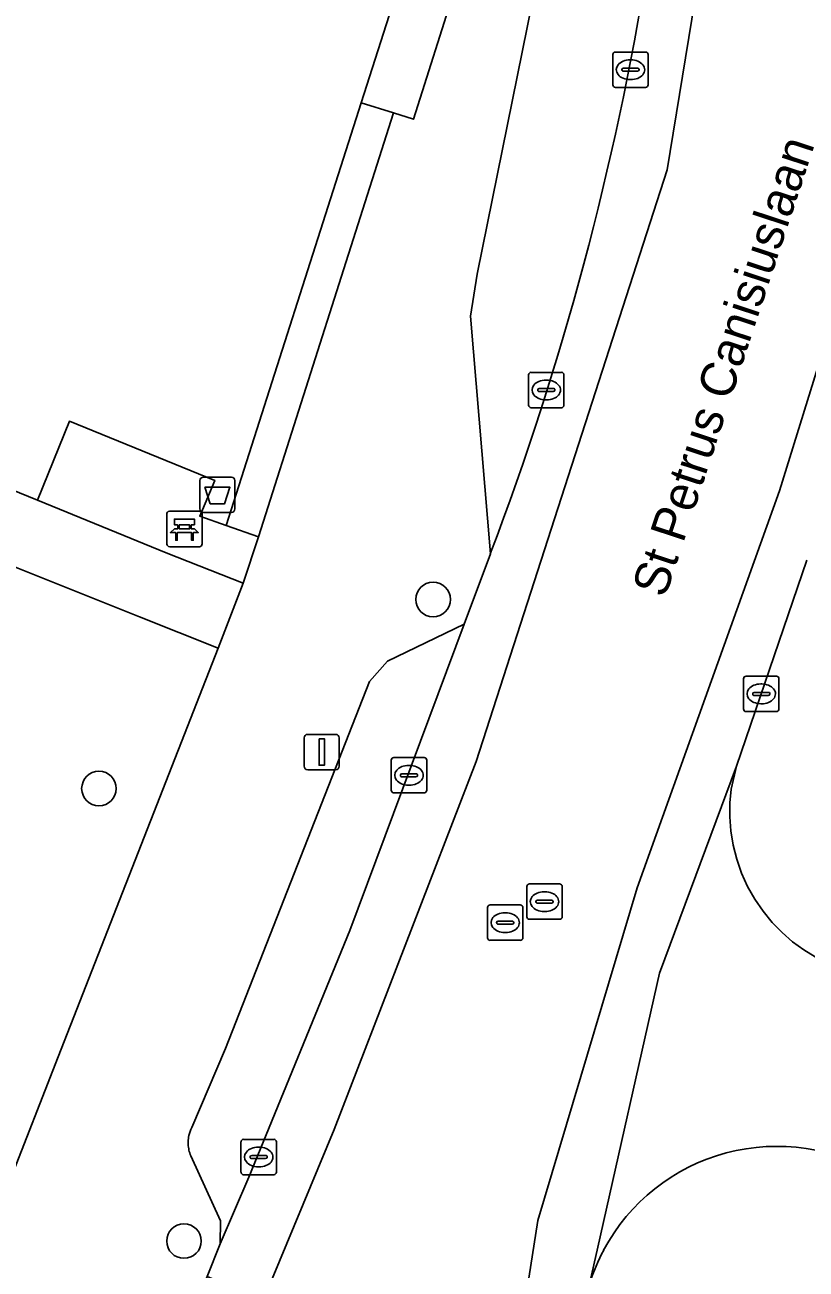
# Model space of a CAD drawing. Extents: x 162803 to 163818, y 381639 to 382475.
# Drawn here: x 163454.95 to 163477.02, y 382041.86 to 382077.03 of the extents above; entities that cross this region are included whole.
import ezdxf

# ---------------------------------------------------------------- set-up
doc = ezdxf.new("R2010")
doc.units = 0
for name, color, linetype in [('IMGEO_Afvalbak', 7, 'Continuous'), ('IMGEO_Bank', 7, 'Continuous'), ('IMGEO_Boom', 7, 'Continuous'), ('IMGEO_Groenvoorziening', 7, 'Continuous'), ('IMGEO_Haag', 7, 'Continuous'), ('IMGEO_Hek', 7, 'Continuous'), ('IMGEO_Kolk', 7, 'Continuous'), ('IMGEO_Lichtmast', 7, 'Continuous'), ('IMGEO_Openbare_ruimte_label', 7, 'Continuous'), ('IMGEO_OVBaan_open', 7, 'Continuous'), ('IMGEO_Parkeervlak_open', 7, 'Continuous'), ('IMGEO_Rijbaan_lokaal_gesloten', 7, 'Continuous'), ('IMGEO_Rijbaan_lokaal_open', 7, 'Continuous'), ('IMGEO_Rioolput', 7, 'Continuous'), ('IMGEO_Voetpad_gesloten', 7, 'Continuous'), ('IMGEO_Voetpad_open', 7, 'Continuous')]:
    doc.layers.add(name, color=color, linetype=linetype)

msp = doc.modelspace()

# ---------------------------------------------------------------- linework, layer by layer
at = {"layer": 'IMGEO_Afvalbak'}
for p, q in [((163459.893, 382063.35), (163459.893, 382064.15)), ((163459.893, 382064.15), (163459.893, 382063.35)), ((163459.993, 382064.25), (163460.783, 382064.25)), ((163460.783, 382064.25), (163459.993, 382064.25)), ((163460.883, 382064.15), (163460.883, 382063.35)), ((163460.883, 382063.35), (163460.883, 382064.15)), ((163460.783, 382063.25), (163459.993, 382063.25)), ((163459.993, 382063.25), (163460.783, 382063.25))]:
    msp.add_line(p, q, dxfattribs=at)
msp.add_lwpolyline([(163460.036, 382063.964), (163460.74, 382063.964), (163460.591, 382063.494), (163460.185, 382063.494), (163460.036, 382063.964)], dxfattribs=at)
for centre, start, end in [((163459.993, 382064.15), 90, 180), ((163459.993, 382064.15), 90, 180), ((163460.783, 382064.15), 0, 90), ((163460.783, 382064.15), 360, 90), ((163459.993, 382063.35), 180, 270), ((163459.993, 382063.35), 180, 270), ((163460.783, 382063.35), 270, 0), ((163460.783, 382063.35), 270, 0)]:
    msp.add_arc(centre, 0.1, start, end, dxfattribs=at)
at = {"layer": 'IMGEO_Bank'}
for p, q in [((163459.033, 382063.282), (163459.874, 382063.282)), ((163459.874, 382063.282), (163459.033, 382063.282)), ((163459.958, 382063.207), (163459.958, 382062.366)), ((163459.958, 382062.366), (163459.958, 382063.207)), ((163458.958, 382062.357), (163458.958, 382063.198)), ((163458.958, 382063.198), (163458.958, 382062.357)), ((163459.267, 382062.788), (163459.267, 382062.894)), ((163459.311, 382062.894), (163459.311, 382062.788)), ((163459.599, 382062.9), (163459.317, 382062.9)), ((163459.605, 382062.788), (163459.605, 382062.894)), ((163459.649, 382062.894), (163459.649, 382062.788)), ((163459.655, 382062.68), (163459.262, 382062.68)), ((163459.317, 382062.782), (163459.599, 382062.782)), ((163459.883, 382062.282), (163459.042, 382062.282)), ((163459.042, 382062.282), (163459.883, 382062.282))]:
    msp.add_line(p, q, dxfattribs=at)
for points in [[(163459.261, 382062.9), (163459.175, 382062.9), (163459.175, 382063.061), (163459.738, 382063.061), (163459.738, 382062.9), (163459.655, 382062.9)], [(163459.205, 382062.68), (163459.063, 382062.68), (163459.175, 382062.782), (163459.261, 382062.782)], [(163459.255, 382062.673), (163459.255, 382062.466), (163459.212, 382062.466), (163459.212, 382062.673)], [(163459.655, 382062.782), (163459.738, 382062.782), (163459.85, 382062.68), (163459.711, 382062.68)], [(163459.705, 382062.673), (163459.705, 382062.466), (163459.661, 382062.466), (163459.661, 382062.673)]]:
    msp.add_lwpolyline(points, dxfattribs=at)
for centre, radius, start, end in [((163459.036, 382063.204), 0.0779, 92.4484, 184.2845), ((163459.036, 382063.204), 0.0779, 92.4484, 184.2845), ((163459.88, 382063.204), 0.0779, 2.4484, 94.2845), ((163459.88, 382063.204), 0.0779, 2.4484, 94.2845), ((163459.26, 382062.893), 0.00671, 2.8957, 87.1043), ((163459.317, 382062.893), 0.00671, 92.8957, 177.1043), ((163459.599, 382062.893), 0.00671, 2.8957, 87.1043), ((163459.656, 382062.893), 0.00671, 92.8957, 177.1043), ((163459.205, 382062.673), 0.00671, 2.8957, 87.1043), ((163459.262, 382062.673), 0.00671, 92.8957, 177.1043), ((163459.26, 382062.789), 0.00671, 272.8957, 357.1043), ((163459.317, 382062.789), 0.00671, 182.8957, 267.1043), ((163459.599, 382062.789), 0.00671, 272.8957, 357.1043), ((163459.656, 382062.789), 0.00671, 182.8957, 267.1043), ((163459.654, 382062.673), 0.00671, 2.8957, 87.1043), ((163459.711, 382062.673), 0.00671, 92.8957, 177.1043), ((163459.036, 382062.36), 0.0779, 182.4484, 274.2845), ((163459.036, 382062.36), 0.0779, 182.4484, 274.2845), ((163459.88, 382062.36), 0.0779, 272.4484, 4.2845), ((163459.88, 382062.36), 0.0779, 272.4484, 4.2845)]:
    msp.add_arc(centre, radius, start, end, dxfattribs=at)
at = {"layer": 'IMGEO_Boom'}
for centre in [(163466.48, 382060.791), (163457.044, 382055.446), (163459.445, 382042.657)]:
    msp.add_circle(centre, 0.489, dxfattribs=at)
at = {"layer": 'IMGEO_Groenvoorziening'}
for points in [[(163471.48, 382096.869), (163461.73, 382099.28), (163461.147, 382096.87), (163455.312, 382098.263), (163455.899, 382100.722), (163433.426, 382106.281), (163427.456, 382107.757), (163426.096, 382101.063), (163425.098, 382101.266), (163420.281, 382077.89), (163455.304, 382063.597), (163456.21, 382065.826), (163460.312, 382064.157), (163459.891, 382063.146), (163460.638, 382062.885), (163464.449, 382074.831), (163465.632, 382078.539)], [(163465.365, 382074.542), (163464.449, 382074.831), (163460.638, 382062.885), (163461.545, 382062.564)], [(163442.454, 382056.064), (163442.211, 382055.467), (163449.232, 382052.657), (163454.487, 382044.265), (163455.894, 382047.864), (163460.409, 382059.416), (163458.191, 382060.301), (163446.128, 382065.121)]]:
    msp.add_lwpolyline(points, close=True, dxfattribs=at)
at = {"layer": 'IMGEO_Haag'}
msp.add_lwpolyline([(163465.365, 382074.542), (163464.449, 382074.831), (163460.638, 382062.885), (163461.545, 382062.564)], close=True, dxfattribs=at)
at = {"layer": 'IMGEO_Hek'}
for points in [[(163471.48, 382096.869), (163465.632, 382078.539), (163464.449, 382074.831), (163460.638, 382062.885)], [(163460.638, 382062.885), (163461.545, 382062.564)]]:
    msp.add_lwpolyline(points, dxfattribs=at)
at = {"layer": 'IMGEO_Kolk'}
for p, q in [((163471.63, 382076.263), (163472.482, 382076.263)), ((163471.555, 382075.337), (163471.555, 382076.189)), ((163472.043, 382076.043), (163472.068, 382076.043)), ((163472.556, 382076.189), (163472.556, 382075.337)), ((163471.814, 382075.757), (163471.814, 382075.769)), ((163472.252, 382075.72), (163471.854, 382075.72)), ((163471.857, 382075.806), (163472.255, 382075.806)), ((163472.298, 382075.769), (163472.298, 382075.757)), ((163472.482, 382075.263), (163471.63, 382075.263)), ((163472.066, 382075.483), (163472.041, 382075.483)), ((163469.176, 382066.284), (163469.176, 382067.136)), ((163469.251, 382067.21), (163470.103, 382067.21)), ((163470.177, 382067.136), (163470.177, 382066.284)), ((163469.435, 382066.704), (163469.435, 382066.716)), ((163469.478, 382066.753), (163469.876, 382066.753)), ((163469.664, 382066.99), (163469.689, 382066.99)), ((163469.919, 382066.716), (163469.919, 382066.704)), ((163469.873, 382066.667), (163469.475, 382066.667)), ((163469.687, 382066.43), (163469.662, 382066.43)), ((163470.103, 382066.21), (163469.251, 382066.21)), ((163475.248, 382057.696), (163475.248, 382058.548)), ((163475.323, 382058.622), (163476.175, 382058.622)), ((163475.736, 382058.402), (163475.761, 382058.402)), ((163476.249, 382058.548), (163476.249, 382057.696)), ((163475.507, 382058.116), (163475.507, 382058.128)), ((163475.945, 382058.079), (163475.547, 382058.079)), ((163475.55, 382058.165), (163475.948, 382058.165)), ((163475.991, 382058.128), (163475.991, 382058.116)), ((163476.175, 382057.622), (163475.323, 382057.622)), ((163475.759, 382057.842), (163475.734, 382057.842)), ((163465.3, 382055.396), (163465.3, 382056.248)), ((163465.375, 382056.322), (163466.227, 382056.322)), ((163466.301, 382056.248), (163466.301, 382055.396)), ((163465.559, 382055.816), (163465.559, 382055.828)), ((163465.602, 382055.865), (163466, 382055.865)), ((163465.788, 382056.102), (163465.813, 382056.102)), ((163466.043, 382055.828), (163466.043, 382055.816)), ((163465.997, 382055.779), (163465.599, 382055.779)), ((163465.811, 382055.542), (163465.786, 382055.542)), ((163466.227, 382055.322), (163465.375, 382055.322)), ((163461.055, 382044.605), (163461.055, 382045.457)), ((163461.13, 382045.531), (163461.982, 382045.531)), ((163461.543, 382045.311), (163461.568, 382045.311)), ((163462.056, 382045.457), (163462.056, 382044.605)), ((163461.314, 382045.025), (163461.314, 382045.037)), ((163461.752, 382044.988), (163461.354, 382044.988)), ((163461.357, 382045.074), (163461.755, 382045.074)), ((163461.798, 382045.037), (163461.798, 382045.025)), ((163461.566, 382044.751), (163461.541, 382044.751)), ((163461.982, 382044.531), (163461.13, 382044.531))]:
    msp.add_line(p, q, dxfattribs=at)
for points in [[(163471.63, 382076.263), (163472.482, 382076.263)], [(163471.555, 382075.337), (163471.555, 382076.189)], [(163472.556, 382076.189), (163472.556, 382075.337)], [(163472.482, 382075.263), (163471.63, 382075.263)], [(163469.176, 382066.284), (163469.176, 382067.136)], [(163469.251, 382067.21), (163470.103, 382067.21)], [(163470.177, 382067.136), (163470.177, 382066.284)], [(163470.103, 382066.21), (163469.251, 382066.21)], [(163475.248, 382057.696), (163475.248, 382058.548)], [(163475.323, 382058.622), (163476.175, 382058.622)], [(163476.249, 382058.548), (163476.249, 382057.696)], [(163476.175, 382057.622), (163475.323, 382057.622)], [(163465.3, 382055.396), (163465.3, 382056.248)], [(163465.375, 382056.322), (163466.227, 382056.322)], [(163466.301, 382056.248), (163466.301, 382055.396)], [(163466.227, 382055.322), (163465.375, 382055.322)], [(163461.055, 382044.605), (163461.055, 382045.457)], [(163461.13, 382045.531), (163461.982, 382045.531)], [(163462.056, 382045.457), (163462.056, 382044.605)], [(163461.982, 382044.531), (163461.13, 382044.531)]]:
    msp.add_lwpolyline(points, dxfattribs=at)
for centre, radius, start, end in [((163471.632, 382076.187), 0.0765, 91.552, 178.448), ((163471.632, 382076.187), 0.0765, 91.552, 178.448), ((163472.48, 382076.187), 0.0765, 1.552, 88.448), ((163472.48, 382076.187), 0.0765, 1.552, 88.448), ((163471.854, 382075.766), 0.0403, 85.8775, 175.7526), ((163471.851, 382075.756), 0.0366, 178.938, 274.7102), ((163472.255, 382075.763), 0.043, 264.8664, 352.4533), ((163472.259, 382075.768), 0.0386, 1.7309, 96.639), ((163471.632, 382075.339), 0.0765, 181.552, 268.448), ((163471.632, 382075.339), 0.0765, 181.552, 268.448), ((163472.48, 382075.339), 0.0765, 271.552, 358.448), ((163472.48, 382075.339), 0.0765, 271.552, 358.448), ((163469.253, 382067.134), 0.0765, 91.552, 178.448), ((163469.253, 382067.134), 0.0765, 91.552, 178.448), ((163470.101, 382067.134), 0.0765, 1.552, 88.448), ((163470.101, 382067.134), 0.0765, 1.552, 88.448), ((163469.475, 382066.713), 0.0403, 85.8775, 175.7526), ((163469.88, 382066.715), 0.0386, 1.7309, 96.639), ((163469.472, 382066.703), 0.0366, 178.938, 274.7102), ((163469.876, 382066.71), 0.043, 264.8664, 352.4533), ((163469.253, 382066.286), 0.0765, 181.552, 268.448), ((163469.253, 382066.286), 0.0765, 181.552, 268.448), ((163470.101, 382066.286), 0.0765, 271.552, 358.448), ((163470.101, 382066.286), 0.0765, 271.552, 358.448), ((163475.325, 382058.546), 0.0765, 91.552, 178.448), ((163475.325, 382058.546), 0.0765, 91.552, 178.448), ((163476.173, 382058.546), 0.0765, 1.552, 88.448), ((163476.173, 382058.546), 0.0765, 1.552, 88.448), ((163475.547, 382058.125), 0.0403, 85.8775, 175.7526), ((163475.544, 382058.115), 0.0366, 178.938, 274.7102), ((163475.948, 382058.122), 0.043, 264.8664, 352.4533), ((163475.952, 382058.127), 0.0386, 1.7309, 96.639), ((163475.325, 382057.698), 0.0765, 181.552, 268.448), ((163475.325, 382057.698), 0.0765, 181.552, 268.448), ((163476.173, 382057.698), 0.0765, 271.552, 358.448), ((163476.173, 382057.698), 0.0765, 271.552, 358.448), ((163465.377, 382056.246), 0.0765, 91.552, 178.448), ((163465.377, 382056.246), 0.0765, 91.552, 178.448), ((163466.225, 382056.246), 0.0765, 1.552, 88.448), ((163466.225, 382056.246), 0.0765, 1.552, 88.448), ((163465.599, 382055.825), 0.0403, 85.8775, 175.7526), ((163465.596, 382055.815), 0.0366, 178.938, 274.7102), ((163466, 382055.822), 0.043, 264.8664, 352.4533), ((163466.004, 382055.827), 0.0386, 1.7309, 96.639), ((163465.377, 382055.398), 0.0765, 181.552, 268.448), ((163465.377, 382055.398), 0.0765, 181.552, 268.448), ((163466.225, 382055.398), 0.0765, 271.552, 358.448), ((163466.225, 382055.398), 0.0765, 271.552, 358.448), ((163461.132, 382045.455), 0.0765, 91.552, 178.448), ((163461.132, 382045.455), 0.0765, 91.552, 178.448), ((163461.98, 382045.455), 0.0765, 1.552, 88.448), ((163461.98, 382045.455), 0.0765, 1.552, 88.448), ((163461.354, 382045.034), 0.0403, 85.8775, 175.7526), ((163461.351, 382045.024), 0.0366, 178.938, 274.7102), ((163461.755, 382045.031), 0.043, 264.8664, 352.4533), ((163461.759, 382045.036), 0.0386, 1.7309, 96.639), ((163461.132, 382044.607), 0.0765, 181.552, 268.448), ((163461.132, 382044.607), 0.0765, 181.552, 268.448), ((163461.98, 382044.607), 0.0765, 271.552, 358.448), ((163461.98, 382044.607), 0.0765, 271.552, 358.448)]:
    msp.add_arc(centre, radius, start, end, dxfattribs=at)
for centre, major_axis, ratio, start_param, end_param in [((163472.042, 382075.763), (-0.387, 0.002), 0.722429, 4.712389, 7.853982), ((163472.067, 382075.763), (-0.39, 0.002), 0.717154, 1.570796, 4.712389), ((163469.663, 382066.71), (-0.387, 0.002), 0.722429, 4.712389, 7.853982), ((163469.688, 382066.71), (-0.39, 0.002), 0.717154, 1.570796, 4.712389), ((163475.735, 382058.122), (-0.387, 0.002), 0.722429, 4.712389, 7.853982), ((163475.76, 382058.122), (-0.39, 0.002), 0.717154, 1.570796, 4.712389), ((163465.787, 382055.822), (-0.387, 0.002), 0.722429, 4.712389, 7.853982), ((163465.812, 382055.822), (-0.39, 0.002), 0.717154, 1.570796, 4.712389), ((163461.542, 382045.031), (-0.387, 0.002), 0.722429, 4.712389, 7.853982), ((163461.567, 382045.031), (-0.39, 0.002), 0.717154, 1.570796, 4.712389)]:
    msp.add_ellipse(centre, major_axis=major_axis, ratio=ratio, start_param=start_param, end_param=end_param, dxfattribs=at)
at = {"layer": 'IMGEO_Lichtmast'}
for p, q in [((163462.839, 382056.078), (163462.839, 382056.878)), ((163462.839, 382056.878), (163462.839, 382056.078)), ((163462.939, 382056.978), (163463.729, 382056.978)), ((163463.729, 382056.978), (163462.939, 382056.978)), ((163463.829, 382056.878), (163463.829, 382056.078)), ((163463.829, 382056.078), (163463.829, 382056.878)), ((163463.729, 382055.978), (163462.939, 382055.978)), ((163462.939, 382055.978), (163463.729, 382055.978))]:
    msp.add_line(p, q, dxfattribs=at)
msp.add_lwpolyline([(163463.259, 382056.853), (163463.409, 382056.853), (163463.409, 382056.103), (163463.259, 382056.103), (163463.259, 382056.853)], dxfattribs=at)
for centre, start, end in [((163462.939, 382056.878), 90, 180), ((163462.939, 382056.878), 90, 180), ((163463.729, 382056.878), 0, 90), ((163463.729, 382056.878), 360, 90), ((163462.939, 382056.078), 180, 270), ((163462.939, 382056.078), 180, 270), ((163463.729, 382056.078), 270, 0), ((163463.729, 382056.078), 270, 0)]:
    msp.add_arc(centre, 0.1, start, end, dxfattribs=at)
at = {"layer": 'IMGEO_OVBaan_open'}
msp.add_lwpolyline([(163476.932, 382098.229), (163471.127, 382086.772), (163467.727, 382069.982), (163467.539, 382068.799), (163468.098, 382062.079)], dxfattribs=at)
msp.add_arc((163388.082, 382092.368), 85.556, 339.26668, 350.81172, dxfattribs=at)
at = {"layer": 'IMGEO_Parkeervlak_open'}
for points in [[(163459.583, 382045.635), (163459.575, 382045.594), (163459.569, 382045.553), (163459.565, 382045.512), (163459.563, 382045.471), (163459.567, 382045.348), (163459.571, 382045.307), (163459.578, 382045.266), (163459.586, 382045.226), (163459.596, 382045.186), (163459.608, 382045.146), (163459.622, 382045.107), (163459.637, 382045.069), (163460.478, 382043.225), (163460.465, 382042.582), (163461.281, 382044.465), (163464.129, 382051.438), (163467.362, 382060.095)], [(163467.362, 382060.095), (163465.19, 382059.045), (163464.689, 382058.471), (163460.618, 382048.099), (163459.665, 382045.867)]]:
    msp.add_lwpolyline(points, dxfattribs=at)
msp.add_arc((163460.474, 382045.451), 0.91, 152.7619, 168.3063, dxfattribs=at)
at = {"layer": 'IMGEO_Rijbaan_lokaal_gesloten'}
for points in [[(163468.098, 382062.079), (163467.362, 382060.095), (163464.129, 382051.438), (163461.281, 382044.465), (163460.465, 382042.582), (163460.098, 382041.653), (163461.686, 382040.98), (163463.691, 382045.81), (163467.696, 382056.208), (163473.094, 382072.933), (163474.222, 382079.849), (163475.514, 382086.822), (163476.825, 382092.292), (163480.102, 382103.094), (163482.226, 382108.27), (163486.639, 382118.629), (163489.249, 382125.192), (163491.788, 382132.814), (163494.751, 382144.389), (163498.772, 382160.762), (163499.478, 382163.585), (163504.274, 382182.766)], [(163480.102, 382103.094), (163476.825, 382092.292), (163475.514, 382086.822), (163474.222, 382079.849), (163473.094, 382072.933), (163467.696, 382056.208), (163463.691, 382045.81), (163461.686, 382040.98), (163468.58, 382038.058), (163469.001, 382040.4), (163469.442, 382043.237), (163472.247, 382052.642), (163476.268, 382063.863), (163485.511, 382093.716)], [(163485.511, 382093.716), (163476.268, 382063.863), (163472.247, 382052.642), (163469.442, 382043.237), (163469.001, 382040.4), (163468.58, 382038.058), (163469.907, 382037.496), (163470.477, 382039.403), (163470.909, 382041.48), (163471.134, 382042.48), (163472.875, 382050.23), (163475.051, 382056.077), (163476.109, 382059.201), (163477.04, 382061.901)]]:
    msp.add_lwpolyline(points, dxfattribs=at)
msp.add_arc((163388.082, 382092.368), 85.556, 339.26668, 350.81172, dxfattribs=at)
at = {"layer": 'IMGEO_Rijbaan_lokaal_open'}
msp.add_lwpolyline([(163477.272, 382050.686), (163476.949, 382050.885), (163476.636, 382051.114), (163476.338, 382051.374), (163476.058, 382051.663), (163475.8, 382051.978), (163475.568, 382052.318), (163475.365, 382052.679), (163475.195, 382053.057), (163475.058, 382053.448), (163474.956, 382053.847), (163474.89, 382054.249), (163474.859, 382054.65), (163474.862, 382055.046), (163474.897, 382055.432), (163475.051, 382056.077), (163472.875, 382050.23), (163471.134, 382042.48), (163470.909, 382041.48)], dxfattribs=at)
for centre, radius, start, end in [((163476.185, 382039.794), 5.539, 57.8884, 151.9162), ((163476.28, 382039.754), 5.641, 152.0186, 162.1862)]:
    msp.add_arc(centre, radius, start, end, dxfattribs=at)
at = {"layer": 'IMGEO_Rioolput'}
for p, q in [((163469.127, 382051.824), (163469.127, 382052.676)), ((163469.202, 382052.75), (163470.054, 382052.75)), ((163470.128, 382052.676), (163470.128, 382051.824)), ((163469.615, 382052.53), (163469.64, 382052.53)), ((163468.017, 382051.23), (163468.017, 382052.082)), ((163468.092, 382052.156), (163468.944, 382052.156)), ((163469.018, 382052.082), (163469.018, 382051.23)), ((163469.386, 382052.244), (163469.386, 382052.256)), ((163469.824, 382052.207), (163469.426, 382052.207)), ((163469.429, 382052.293), (163469.827, 382052.293)), ((163469.638, 382051.97), (163469.613, 382051.97)), ((163469.87, 382052.256), (163469.87, 382052.244)), ((163468.276, 382051.65), (163468.276, 382051.662)), ((163468.714, 382051.613), (163468.316, 382051.613)), ((163468.319, 382051.699), (163468.717, 382051.699)), ((163468.505, 382051.936), (163468.53, 382051.936)), ((163468.76, 382051.662), (163468.76, 382051.65)), ((163470.054, 382051.75), (163469.202, 382051.75)), ((163468.528, 382051.376), (163468.503, 382051.376)), ((163468.944, 382051.156), (163468.092, 382051.156))]:
    msp.add_line(p, q, dxfattribs=at)
for points in [[(163469.127, 382051.824), (163469.127, 382052.676)], [(163469.202, 382052.75), (163470.054, 382052.75)], [(163470.128, 382052.676), (163470.128, 382051.824)], [(163468.017, 382051.23), (163468.017, 382052.082)], [(163468.092, 382052.156), (163468.944, 382052.156)], [(163469.018, 382052.082), (163469.018, 382051.23)], [(163470.054, 382051.75), (163469.202, 382051.75)], [(163468.944, 382051.156), (163468.092, 382051.156)]]:
    msp.add_lwpolyline(points, dxfattribs=at)
for centre, radius, start, end in [((163469.204, 382052.674), 0.0765, 91.552, 178.448), ((163469.204, 382052.674), 0.0765, 91.552, 178.448), ((163470.052, 382052.674), 0.0765, 1.552, 88.448), ((163470.052, 382052.674), 0.0765, 1.552, 88.448), ((163468.094, 382052.08), 0.0765, 91.552, 178.448), ((163468.094, 382052.08), 0.0765, 91.552, 178.448), ((163468.942, 382052.08), 0.0765, 1.552, 88.448), ((163468.942, 382052.08), 0.0765, 1.552, 88.448), ((163469.426, 382052.253), 0.0403, 85.8775, 175.7526), ((163469.423, 382052.243), 0.0366, 178.938, 274.7102), ((163469.827, 382052.25), 0.043, 264.8664, 352.4533), ((163469.831, 382052.255), 0.0386, 1.7309, 96.639), ((163468.316, 382051.659), 0.0403, 85.8775, 175.7526), ((163468.313, 382051.649), 0.0366, 178.938, 274.7102), ((163468.717, 382051.656), 0.043, 264.8664, 352.4533), ((163468.721, 382051.661), 0.0386, 1.7309, 96.639), ((163469.204, 382051.826), 0.0765, 181.552, 268.448), ((163469.204, 382051.826), 0.0765, 181.552, 268.448), ((163470.052, 382051.826), 0.0765, 271.552, 358.448), ((163470.052, 382051.826), 0.0765, 271.552, 358.448), ((163468.094, 382051.232), 0.0765, 181.552, 268.448), ((163468.094, 382051.232), 0.0765, 181.552, 268.448), ((163468.942, 382051.232), 0.0765, 271.552, 358.448), ((163468.942, 382051.232), 0.0765, 271.552, 358.448)]:
    msp.add_arc(centre, radius, start, end, dxfattribs=at)
for centre, major_axis, ratio, start_param, end_param in [((163469.614, 382052.25), (-0.387, 0.002), 0.722429, 4.712389, 7.853982), ((163469.639, 382052.25), (-0.39, 0.002), 0.717154, 1.570796, 4.712389), ((163468.504, 382051.656), (-0.387, 0.002), 0.722429, 4.712389, 7.853982), ((163468.529, 382051.656), (-0.39, 0.002), 0.717154, 1.570796, 4.712389)]:
    msp.add_ellipse(centre, major_axis=major_axis, ratio=ratio, start_param=start_param, end_param=end_param, dxfattribs=at)
at = {"layer": 'IMGEO_Voetpad_gesloten'}
msp.add_lwpolyline([(163467.108, 382078.091), (163466.551, 382078.26), (163465.632, 382078.539), (163464.449, 382074.831), (163465.365, 382074.542), (163465.926, 382074.365)], close=True, dxfattribs=at)
at = {"layer": 'IMGEO_Voetpad_open'}
for points in [[(163459.665, 382045.867), (163460.618, 382048.099), (163464.689, 382058.471), (163465.19, 382059.045), (163467.362, 382060.095), (163468.098, 382062.079), (163467.539, 382068.799), (163467.727, 382069.982), (163471.127, 382086.772), (163476.932, 382098.229), (163478.229, 382102.682), (163479.364, 382105.637), (163485.535, 382119.831)], [(163475.976, 382107.721), (163474.584, 382103.417), (163472.395, 382096.577), (163466.551, 382078.26), (163467.108, 382078.091), (163465.926, 382074.365), (163465.365, 382074.542), (163461.545, 382062.564), (163461.119, 382061.247), (163460.409, 382059.416), (163455.894, 382047.864), (163454.487, 382044.265), (163453.565, 382041.904), (163449.05, 382030.35), (163448.265, 382027.42), (163448.437, 382027.35)], [(163477.04, 382061.901), (163476.109, 382059.201), (163475.051, 382056.077), (163474.897, 382055.432), (163474.862, 382055.046), (163474.859, 382054.65), (163474.89, 382054.249), (163474.956, 382053.847), (163475.058, 382053.448), (163475.195, 382053.057), (163475.365, 382052.679), (163475.568, 382052.318), (163475.8, 382051.978), (163476.058, 382051.663), (163476.338, 382051.374), (163476.636, 382051.114), (163476.949, 382050.885), (163477.272, 382050.686)], [(163455.311, 382030.085), (163455.987, 382032.057), (163456.14, 382032.294), (163460.098, 382041.653), (163460.465, 382042.582), (163460.478, 382043.225), (163459.637, 382045.069), (163459.622, 382045.107), (163459.608, 382045.146), (163459.596, 382045.186), (163459.586, 382045.226), (163459.578, 382045.266), (163459.571, 382045.307), (163459.567, 382045.348), (163459.563, 382045.471), (163459.565, 382045.512), (163459.569, 382045.553), (163459.575, 382045.594), (163459.583, 382045.635)]]:
    msp.add_lwpolyline(points, dxfattribs=at)
for points in [[(163446.128, 382065.121), (163458.191, 382060.301), (163460.409, 382059.416), (163461.119, 382061.247), (163458.942, 382062.112), (163455.304, 382063.597), (163420.281, 382077.89), (163419.922, 382075.685), (163423.844, 382074.02), (163420.28, 382065.146), (163416.08, 382066.846), (163415.018, 382064.418), (163440.6, 382054.08), (163447.838, 382051.076), (163452.311, 382043.913), (163453.565, 382041.904), (163454.487, 382044.265), (163449.232, 382052.657), (163442.211, 382055.467), (163442.454, 382056.064)], [(163461.545, 382062.564), (163460.638, 382062.885), (163459.891, 382063.146), (163460.312, 382064.157), (163456.21, 382065.826), (163455.304, 382063.597), (163458.942, 382062.112), (163461.119, 382061.247)]]:
    msp.add_lwpolyline(points, close=True, dxfattribs=at)
for centre, radius, start, end in [((163460.474, 382045.451), 0.91, 152.7619, 168.3063), ((163476.185, 382039.794), 5.539, 57.8884, 151.9162), ((163476.28, 382039.754), 5.641, 152.0186, 162.1862)]:
    msp.add_arc(centre, radius, start, end, dxfattribs=at)

# ---------------------------------------------------------------- texts
at = {"layer": 'IMGEO_Openbare_ruimte_label'}
msp.add_text('St Petrus Canisiuslaan', height=1, rotation=71.7643, dxfattribs=at).set_placement((163473.031, 382060.807))

doc.saveas('drawing.dxf')
